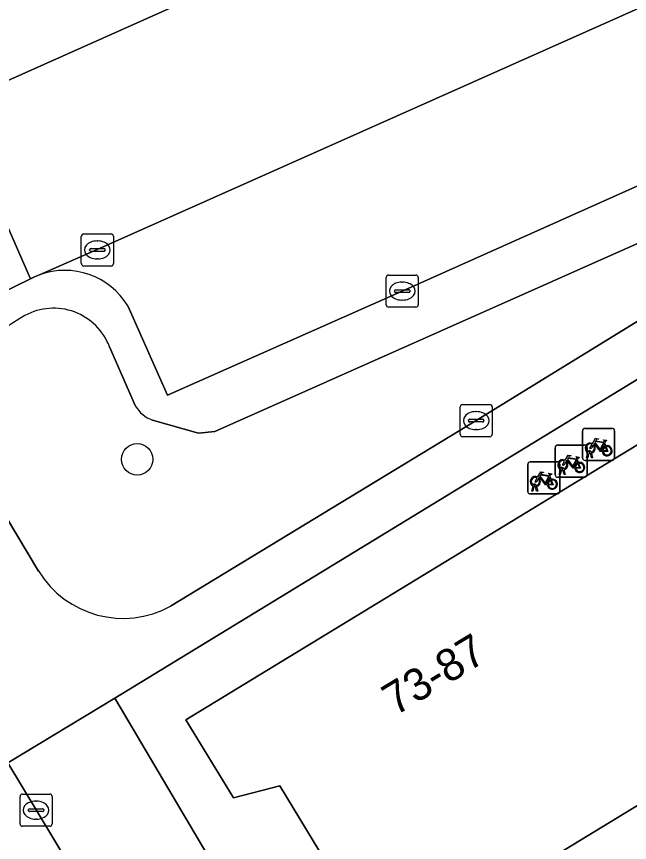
# Model space of a CAD drawing. Extents: x 159888 to 160761, y 384031 to 384750.
# Drawn here: x 160198 to 160217.11, y 384639.73 to 384665.45 of the extents above; entities that cross this region are included whole.
import ezdxf

# ---------------------------------------------------------------- set-up
doc = ezdxf.new("R2010")
doc.units = 0
for name, color, linetype in [('IMGEO_Boom', 7, 'Continuous'), ('IMGEO_Erf', 7, 'Continuous'), ('IMGEO_Fietsenrek', 7, 'Continuous'), ('IMGEO_Groenvoorziening', 7, 'Continuous'), ('IMGEO_Haag', 7, 'Continuous'), ('IMGEO_Kolk', 7, 'Continuous'), ('IMGEO_Pand', 7, 'Continuous'), ('IMGEO_Pand_nummerreeks', 7, 'Continuous'), ('IMGEO_Parkeervlak_open', 7, 'Continuous'), ('IMGEO_Rijbaan_lokaal_open', 7, 'Continuous'), ('IMGEO_Voetpad_open', 7, 'Continuous')]:
    doc.layers.add(name, color=color, linetype=linetype)

msp = doc.modelspace()

# ---------------------------------------------------------------- linework, layer by layer
at = {"layer": 'IMGEO_Boom'}
msp.add_circle((160201.766, 384651.661), 0.489, dxfattribs=at)
at = {"layer": 'IMGEO_Erf'}
for points in [[(160258.508, 384679.247), (160201.065, 384644.22), (160205.593, 384636.587), (160205.248, 384636.301), (160209.474, 384630.138), (160261.252, 384661.738), (160262.987, 384661.364), (160267.258, 384653.953), (160281.338, 384630.928), (160292.129, 384613.093), (160291.528, 384611.183), (160290.976, 384610.866), (160273.725, 384600.111)], [(160261, 384667.439), (160248.186, 384659.641), (160235.372, 384651.844), (160222.558, 384644.046), (160209.744, 384636.249), (160208.304, 384638.617), (160208.053, 384638.464), (160206.212, 384641.49), (160204.766, 384641.118), (160203.286, 384643.551), (160217.573, 384652.244), (160230.387, 384660.042), (160243.201, 384667.839)]]:
    msp.add_lwpolyline(points, dxfattribs=at)
at = {"layer": 'IMGEO_Fietsenrek'}
for p, q in [((160215.644, 384651.701), (160215.644, 384652.542)), ((160215.644, 384652.542), (160215.644, 384651.701)), ((160215.719, 384652.626), (160216.56, 384652.626)), ((160216.56, 384652.626), (160215.719, 384652.626)), ((160216.644, 384652.551), (160216.644, 384651.71)), ((160216.644, 384651.71), (160216.644, 384652.551)), ((160214.79, 384651.181), (160214.79, 384652.022)), ((160214.79, 384652.022), (160214.79, 384651.181)), ((160214.865, 384652.106), (160215.706, 384652.106)), ((160215.706, 384652.106), (160214.865, 384652.106)), ((160215.79, 384652.031), (160215.79, 384651.19)), ((160215.79, 384651.19), (160215.79, 384652.031)), ((160216.331, 384652.175), (160216.367, 384652.08)), ((160215.771, 384651.71), (160215.81, 384651.87)), ((160215.805, 384651.71), (160215.771, 384651.71)), ((160215.84, 384651.858), (160215.805, 384651.71)), ((160215.882, 384651.882), (160215.881, 384651.886)), ((160215.923, 384651.71), (160215.889, 384651.852)), ((160215.913, 384651.893), (160215.914, 384651.886)), ((160215.921, 384651.856), (160215.956, 384651.71)), ((160215.956, 384651.71), (160215.923, 384651.71)), ((160213.936, 384650.66), (160213.936, 384651.501)), ((160213.936, 384651.501), (160213.936, 384650.66)), ((160214.011, 384651.585), (160214.852, 384651.585)), ((160214.852, 384651.585), (160214.011, 384651.585)), ((160214.936, 384651.51), (160214.936, 384650.669)), ((160214.936, 384650.669), (160214.936, 384651.51)), ((160215.477, 384651.655), (160215.513, 384651.56)), ((160216.569, 384651.626), (160215.728, 384651.626)), ((160215.728, 384651.626), (160216.569, 384651.626)), ((160214.917, 384651.19), (160214.956, 384651.35)), ((160214.951, 384651.19), (160214.917, 384651.19)), ((160214.986, 384651.338), (160214.951, 384651.19)), ((160215.028, 384651.362), (160215.027, 384651.366)), ((160215.069, 384651.19), (160215.035, 384651.332)), ((160215.059, 384651.373), (160215.06, 384651.366)), ((160215.067, 384651.336), (160215.102, 384651.19)), ((160215.102, 384651.19), (160215.069, 384651.19)), ((160214.623, 384651.134), (160214.659, 384651.039)), ((160215.715, 384651.106), (160214.874, 384651.106)), ((160214.874, 384651.106), (160215.715, 384651.106)), ((160214.063, 384650.669), (160214.102, 384650.829)), ((160214.097, 384650.669), (160214.063, 384650.669)), ((160214.132, 384650.817), (160214.097, 384650.669)), ((160214.174, 384650.841), (160214.173, 384650.845)), ((160214.215, 384650.669), (160214.181, 384650.811)), ((160214.205, 384650.852), (160214.206, 384650.845)), ((160214.213, 384650.815), (160214.248, 384650.669)), ((160214.248, 384650.669), (160214.215, 384650.669)), ((160214.861, 384650.585), (160214.02, 384650.585)), ((160214.02, 384650.585), (160214.861, 384650.585))]:
    msp.add_line(p, q, dxfattribs=at)
for points in [[(160215.957, 384652.152), (160216.052, 384652.316), (160216.138, 384652.302), (160216.14, 384652.293), (160216.084, 384652.282), (160216.057, 384652.237), (160216.313, 384652.196)], [(160216.3, 384652.171), (160216.043, 384652.212), (160216.026, 384652.183), (160216.193, 384651.963), (160216.3, 384652.171)], [(160216.313, 384652.196), (160216.338, 384652.245), (160216.332, 384652.249), (160216.309, 384652.253), (160216.297, 384652.26), (160216.296, 384652.263), (160216.298, 384652.268), (160216.393, 384652.253), (160216.395, 384652.243), (160216.385, 384652.23), (160216.373, 384652.224), (160216.359, 384652.23), (160216.331, 384652.175)], [(160215.978, 384652.1), (160215.926, 384652.01), (160215.886, 384651.985), (160215.887, 384652.032), (160215.942, 384652.126)], [(160216.253, 384651.908), (160216.203, 384651.908), (160216.012, 384652.159), (160215.993, 384652.127)], [(160216.348, 384652.073), (160216.318, 384652.15), (160216.209, 384651.932), (160216.252, 384651.932)], [(160216.282, 384651.932), (160216.402, 384651.931), (160216.358, 384652.045)], [(160216.378, 384652.052), (160216.433, 384651.907), (160216.283, 384651.907)], [(160215.103, 384651.632), (160215.198, 384651.796), (160215.284, 384651.782), (160215.286, 384651.773), (160215.23, 384651.762), (160215.203, 384651.717), (160215.459, 384651.676)], [(160215.446, 384651.651), (160215.189, 384651.692), (160215.172, 384651.663), (160215.339, 384651.443), (160215.446, 384651.651)], [(160215.459, 384651.676), (160215.484, 384651.725), (160215.478, 384651.729), (160215.455, 384651.733), (160215.443, 384651.74), (160215.442, 384651.743), (160215.444, 384651.748), (160215.539, 384651.733), (160215.541, 384651.723), (160215.531, 384651.71), (160215.519, 384651.704), (160215.505, 384651.71), (160215.477, 384651.655)], [(160215.124, 384651.58), (160215.072, 384651.49), (160215.032, 384651.465), (160215.033, 384651.512), (160215.088, 384651.606)], [(160215.399, 384651.388), (160215.349, 384651.388), (160215.158, 384651.639), (160215.139, 384651.607)], [(160215.494, 384651.553), (160215.464, 384651.63), (160215.355, 384651.412), (160215.398, 384651.412)], [(160215.428, 384651.412), (160215.548, 384651.411), (160215.504, 384651.525)], [(160215.524, 384651.532), (160215.579, 384651.387), (160215.429, 384651.387)], [(160214.249, 384651.111), (160214.344, 384651.275), (160214.43, 384651.261), (160214.432, 384651.252), (160214.376, 384651.241), (160214.349, 384651.196), (160214.605, 384651.155)], [(160214.592, 384651.13), (160214.335, 384651.171), (160214.318, 384651.142), (160214.485, 384650.922), (160214.592, 384651.13)], [(160214.605, 384651.155), (160214.63, 384651.204), (160214.624, 384651.208), (160214.601, 384651.212), (160214.589, 384651.219), (160214.588, 384651.222), (160214.59, 384651.227), (160214.685, 384651.212), (160214.687, 384651.202), (160214.677, 384651.189), (160214.665, 384651.183), (160214.651, 384651.189), (160214.623, 384651.134)], [(160214.27, 384651.059), (160214.218, 384650.969), (160214.178, 384650.944), (160214.179, 384650.991), (160214.234, 384651.085)], [(160214.545, 384650.867), (160214.495, 384650.867), (160214.304, 384651.118), (160214.285, 384651.086)], [(160214.64, 384651.032), (160214.61, 384651.109), (160214.501, 384650.891), (160214.544, 384650.891)], [(160214.574, 384650.891), (160214.694, 384650.89), (160214.65, 384651.004)], [(160214.67, 384651.011), (160214.725, 384650.866), (160214.575, 384650.866)]]:
    msp.add_lwpolyline(points, dxfattribs=at)
for centre, radius, start, end in [((160215.722, 384652.548), 0.0779, 92.4484, 184.2845), ((160215.722, 384652.548), 0.0779, 92.4484, 184.2845), ((160216.566, 384652.548), 0.0779, 2.4484, 94.2845), ((160216.566, 384652.548), 0.0779, 2.4484, 94.2845), ((160214.868, 384652.028), 0.0779, 92.4484, 184.2845), ((160214.868, 384652.028), 0.0779, 92.4484, 184.2845), ((160215.712, 384652.028), 0.0779, 2.4484, 94.2845), ((160215.712, 384652.028), 0.0779, 2.4484, 94.2845), ((160215.884, 384652.011), 0.159, 62.6766, 242.1369), ((160215.884, 384652.011), 0.129, 63.3192, 238.903), ((160215.884, 384652.011), 0.129, 283.6043, 43.4302), ((160215.884, 384652.011), 0.159, 283.5766, 46.6042), ((160216.411, 384651.927), 0.159, 113.3408, 178.3217), ((160216.411, 384651.927), 0.159, 187.0065, 105.7708), ((160216.411, 384651.927), 0.129, 113.923, 177.9556), ((160216.411, 384651.927), 0.129, 188.6715, 104.5883), ((160215.722, 384651.704), 0.0779, 182.4484, 274.2845), ((160215.722, 384651.704), 0.0779, 182.4484, 274.2845), ((160215.864, 384651.882), 0.0499, 12.8025, 158.6934), ((160215.884, 384652.011), 0.159, 253.9967, 271.7867), ((160215.864, 384651.882), 0.0174, 12.8025, 163.4502), ((160215.884, 384652.011), 0.129, 253.415, 269.0204), ((160216.566, 384651.704), 0.0779, 272.4484, 4.2845), ((160216.566, 384651.704), 0.0779, 272.4484, 4.2845), ((160214.014, 384651.507), 0.0779, 92.4484, 184.2845), ((160214.014, 384651.507), 0.0779, 92.4484, 184.2845), ((160214.858, 384651.507), 0.0779, 2.4484, 94.2845), ((160214.858, 384651.507), 0.0779, 2.4484, 94.2845), ((160215.03, 384651.491), 0.159, 62.6766, 242.1369), ((160215.03, 384651.491), 0.129, 63.3192, 238.903), ((160215.03, 384651.491), 0.129, 283.6043, 43.4302), ((160215.03, 384651.491), 0.159, 283.5766, 46.6042), ((160215.557, 384651.407), 0.159, 113.3408, 178.3217), ((160215.557, 384651.407), 0.159, 187.0065, 105.7708), ((160215.557, 384651.407), 0.129, 113.923, 177.9556), ((160215.557, 384651.407), 0.129, 188.6715, 104.5883), ((160214.868, 384651.184), 0.0779, 182.4484, 274.2845), ((160214.868, 384651.184), 0.0779, 182.4484, 274.2845), ((160215.01, 384651.362), 0.0499, 12.8025, 158.6934), ((160215.03, 384651.491), 0.159, 253.9967, 271.7867), ((160215.01, 384651.362), 0.0174, 12.8025, 163.4502), ((160215.03, 384651.491), 0.129, 253.415, 269.0204), ((160215.712, 384651.184), 0.0779, 272.4484, 4.2845), ((160215.712, 384651.184), 0.0779, 272.4484, 4.2845), ((160214.176, 384650.97), 0.159, 62.6766, 242.1369), ((160214.176, 384650.97), 0.129, 63.3192, 238.903), ((160214.176, 384650.97), 0.129, 283.6043, 43.4302), ((160214.176, 384650.97), 0.159, 283.5766, 46.6042), ((160214.703, 384650.886), 0.159, 113.3408, 178.3217), ((160214.703, 384650.886), 0.159, 187.0065, 105.7708), ((160214.703, 384650.886), 0.129, 113.923, 177.9556), ((160214.703, 384650.886), 0.129, 188.6715, 104.5883), ((160214.014, 384650.663), 0.0779, 182.4484, 274.2845), ((160214.014, 384650.663), 0.0779, 182.4484, 274.2845), ((160214.156, 384650.841), 0.0499, 12.8025, 158.6934), ((160214.176, 384650.97), 0.159, 253.9967, 271.7867), ((160214.156, 384650.841), 0.0174, 12.8025, 163.4502), ((160214.176, 384650.97), 0.129, 253.415, 269.0204), ((160214.858, 384650.663), 0.0779, 272.4484, 4.2845), ((160214.858, 384650.663), 0.0779, 272.4484, 4.2845)]:
    msp.add_arc(centre, radius, start, end, dxfattribs=at)
at = {"layer": 'IMGEO_Groenvoorziening'}
for points in [[(160176.41, 384654.004), (160196.053, 384662.709), (160196.333, 384662.833), (160207.471, 384667.81), (160205.886, 384671.287), (160197.066, 384667.108), (160178.098, 384658.209)], [(160202.807, 384647.089), (160212.332, 384652.868), (160222.484, 384659.112), (160221.768, 384660.347), (160204.187, 384652.524), (160203.68, 384652.473), (160202.241, 384652.886)], [(160201.717, 384653.322), (160200.904, 384655.16)], [(160195.948, 384652.752), (160198.69, 384648.183)]]:
    msp.add_lwpolyline(points, dxfattribs=at)
for centre, radius, start, end in [((160199.163, 384654.509), 1.859, 20.4864, 118.764), ((160200.876, 384651.371), 5.435, 118.6733, 156.5433), ((160202.54, 384653.778), 0.941, 209.0034, 251.4716), ((160201.322, 384649.796), 3.087, 211.4927, 298.745)]:
    msp.add_arc(centre, radius, start, end, dxfattribs=at)
at = {"layer": 'IMGEO_Haag'}
msp.add_lwpolyline([(160176.41, 384654.004), (160196.053, 384662.709), (160196.333, 384662.833), (160207.471, 384667.81), (160205.886, 384671.287), (160197.066, 384667.108), (160178.098, 384658.209)], dxfattribs=at)
at = {"layer": 'IMGEO_Kolk'}
for p, q in [((160200.1, 384658.682), (160200.952, 384658.682)), ((160200.025, 384657.756), (160200.025, 384658.608)), ((160200.513, 384658.462), (160200.538, 384658.462)), ((160201.026, 384658.608), (160201.026, 384657.756)), ((160200.284, 384658.176), (160200.284, 384658.188)), ((160200.722, 384658.139), (160200.324, 384658.139)), ((160200.327, 384658.225), (160200.725, 384658.225)), ((160200.768, 384658.188), (160200.768, 384658.176)), ((160200.536, 384657.902), (160200.511, 384657.902)), ((160200.952, 384657.682), (160200.1, 384657.682)), ((160209.601, 384657.401), (160210.453, 384657.401)), ((160209.526, 384656.475), (160209.526, 384657.327)), ((160210.014, 384657.181), (160210.039, 384657.181)), ((160210.527, 384657.327), (160210.527, 384656.475)), ((160209.785, 384656.895), (160209.785, 384656.907)), ((160210.223, 384656.858), (160209.825, 384656.858)), ((160209.828, 384656.944), (160210.226, 384656.944)), ((160210.269, 384656.907), (160210.269, 384656.895)), ((160210.037, 384656.621), (160210.012, 384656.621)), ((160210.453, 384656.401), (160209.601, 384656.401)), ((160211.831, 384652.441), (160211.831, 384653.293)), ((160211.906, 384653.367), (160212.758, 384653.367)), ((160212.832, 384653.293), (160212.832, 384652.441)), ((160212.319, 384653.147), (160212.344, 384653.147)), ((160212.09, 384652.861), (160212.09, 384652.873)), ((160212.528, 384652.824), (160212.13, 384652.824)), ((160212.133, 384652.91), (160212.531, 384652.91)), ((160212.574, 384652.873), (160212.574, 384652.861)), ((160212.342, 384652.587), (160212.317, 384652.587)), ((160212.758, 384652.367), (160211.906, 384652.367)), ((160198.114, 384640.309), (160198.114, 384641.161)), ((160198.189, 384641.235), (160199.041, 384641.235)), ((160199.115, 384641.161), (160199.115, 384640.309)), ((160198.602, 384641.015), (160198.627, 384641.015)), ((160198.373, 384640.729), (160198.373, 384640.741)), ((160198.811, 384640.692), (160198.413, 384640.692)), ((160198.416, 384640.778), (160198.814, 384640.778)), ((160198.857, 384640.741), (160198.857, 384640.729)), ((160198.625, 384640.455), (160198.6, 384640.455)), ((160199.041, 384640.235), (160198.189, 384640.235))]:
    msp.add_line(p, q, dxfattribs=at)
for points in [[(160200.1, 384658.682), (160200.952, 384658.682)], [(160200.025, 384657.756), (160200.025, 384658.608)], [(160201.026, 384658.608), (160201.026, 384657.756)], [(160200.952, 384657.682), (160200.1, 384657.682)], [(160209.601, 384657.401), (160210.453, 384657.401)], [(160209.526, 384656.475), (160209.526, 384657.327)], [(160210.527, 384657.327), (160210.527, 384656.475)], [(160210.453, 384656.401), (160209.601, 384656.401)], [(160211.831, 384652.441), (160211.831, 384653.293)], [(160211.906, 384653.367), (160212.758, 384653.367)], [(160212.832, 384653.293), (160212.832, 384652.441)], [(160212.758, 384652.367), (160211.906, 384652.367)], [(160198.114, 384640.309), (160198.114, 384641.161)], [(160198.189, 384641.235), (160199.041, 384641.235)], [(160199.115, 384641.161), (160199.115, 384640.309)], [(160199.041, 384640.235), (160198.189, 384640.235)]]:
    msp.add_lwpolyline(points, dxfattribs=at)
for centre, radius, start, end in [((160200.102, 384658.606), 0.0765, 91.552, 178.448), ((160200.102, 384658.606), 0.0765, 91.552, 178.448), ((160200.95, 384658.606), 0.0765, 1.552, 88.448), ((160200.95, 384658.606), 0.0765, 1.552, 88.448), ((160200.324, 384658.185), 0.0403, 85.8775, 175.7526), ((160200.321, 384658.175), 0.0366, 178.938, 274.7102), ((160200.725, 384658.182), 0.043, 264.8664, 352.4533), ((160200.729, 384658.187), 0.0386, 1.7309, 96.639), ((160200.102, 384657.758), 0.0765, 181.552, 268.448), ((160200.102, 384657.758), 0.0765, 181.552, 268.448), ((160200.95, 384657.758), 0.0765, 271.552, 358.448), ((160200.95, 384657.758), 0.0765, 271.552, 358.448), ((160209.603, 384657.325), 0.0765, 91.552, 178.448), ((160209.603, 384657.325), 0.0765, 91.552, 178.448), ((160210.451, 384657.325), 0.0765, 1.552, 88.448), ((160210.451, 384657.325), 0.0765, 1.552, 88.448), ((160209.825, 384656.904), 0.0403, 85.8775, 175.7526), ((160209.822, 384656.894), 0.0366, 178.938, 274.7102), ((160210.226, 384656.901), 0.043, 264.8664, 352.4533), ((160210.23, 384656.906), 0.0386, 1.7309, 96.639), ((160209.603, 384656.477), 0.0765, 181.552, 268.448), ((160209.603, 384656.477), 0.0765, 181.552, 268.448), ((160210.451, 384656.477), 0.0765, 271.552, 358.448), ((160210.451, 384656.477), 0.0765, 271.552, 358.448), ((160211.908, 384653.291), 0.0765, 91.552, 178.448), ((160211.908, 384653.291), 0.0765, 91.552, 178.448), ((160212.756, 384653.291), 0.0765, 1.552, 88.448), ((160212.756, 384653.291), 0.0765, 1.552, 88.448), ((160212.13, 384652.87), 0.0403, 85.8775, 175.7526), ((160212.127, 384652.86), 0.0366, 178.938, 274.7102), ((160212.531, 384652.867), 0.043, 264.8664, 352.4533), ((160212.535, 384652.872), 0.0386, 1.7309, 96.639), ((160211.908, 384652.443), 0.0765, 181.552, 268.448), ((160211.908, 384652.443), 0.0765, 181.552, 268.448), ((160212.756, 384652.443), 0.0765, 271.552, 358.448), ((160212.756, 384652.443), 0.0765, 271.552, 358.448), ((160198.191, 384641.159), 0.0765, 91.552, 178.448), ((160198.191, 384641.159), 0.0765, 91.552, 178.448), ((160199.039, 384641.159), 0.0765, 1.552, 88.448), ((160199.039, 384641.159), 0.0765, 1.552, 88.448), ((160198.413, 384640.738), 0.0403, 85.8775, 175.7526), ((160198.41, 384640.728), 0.0366, 178.938, 274.7102), ((160198.814, 384640.735), 0.043, 264.8664, 352.4533), ((160198.818, 384640.74), 0.0386, 1.7309, 96.639), ((160198.191, 384640.311), 0.0765, 181.552, 268.448), ((160198.191, 384640.311), 0.0765, 181.552, 268.448), ((160199.039, 384640.311), 0.0765, 271.552, 358.448), ((160199.039, 384640.311), 0.0765, 271.552, 358.448)]:
    msp.add_arc(centre, radius, start, end, dxfattribs=at)
for centre, major_axis, ratio, start_param, end_param in [((160200.512, 384658.182), (-0.387, 0.002), 0.722429, 4.712389, 7.853982), ((160200.537, 384658.182), (-0.39, 0.002), 0.717154, 1.570796, 4.712389), ((160210.013, 384656.901), (-0.387, 0.002), 0.722429, 4.712389, 7.853982), ((160210.038, 384656.901), (-0.39, 0.002), 0.717154, 1.570796, 4.712389), ((160212.318, 384652.867), (-0.387, 0.002), 0.722429, 4.712389, 7.853982), ((160212.343, 384652.867), (-0.39, 0.002), 0.717154, 1.570796, 4.712389), ((160198.601, 384640.735), (-0.387, 0.002), 0.722429, 4.712389, 7.853982), ((160198.626, 384640.735), (-0.39, 0.002), 0.717154, 1.570796, 4.712389)]:
    msp.add_ellipse(centre, major_axis=major_axis, ratio=ratio, start_param=start_param, end_param=end_param, dxfattribs=at)
at = {"layer": 'IMGEO_Pand'}
msp.add_lwpolyline([(160217.573, 384652.244), (160203.286, 384643.551), (160204.766, 384641.118), (160206.212, 384641.49), (160208.053, 384638.464), (160208.304, 384638.617), (160209.744, 384636.249), (160222.558, 384644.046)], close=True, dxfattribs=at)
at = {"layer": 'IMGEO_Parkeervlak_open'}
for points in [[(160233.262, 384672.777), (160200.516, 384658.199), (160198.72, 384657.406)], [(160201.474, 384656.439), (160202.71, 384653.658), (160210.027, 384656.902), (160222.875, 384662.637), (160224.303, 384663.307), (160229.948, 384665.795), (160233.578, 384667.437), (160232.416, 384670.006)]]:
    msp.add_lwpolyline(points, dxfattribs=at)
msp.add_arc((160199.511, 384655.253), 2.294, 31.1362, 110.1689, dxfattribs=at)
at = {"layer": 'IMGEO_Rijbaan_lokaal_open'}
for points in [[(160217.724, 384672.267), (160216.226, 384671.752), (160213.312, 384670.42), (160207.471, 384667.81), (160196.333, 384662.833), (160196.053, 384662.709), (160198.444, 384657.283), (160198.569, 384657.344), (160198.72, 384657.406), (160200.516, 384658.199), (160233.262, 384672.777), (160234.319, 384673.277), (160232.655, 384676.585), (160232.177, 384677.571)], [(160196.923, 384656.541), (160198.444, 384657.283), (160196.053, 384662.709), (160176.41, 384654.004)], [(160215.618, 384600.252), (160202.209, 384622.498), (160202.113, 384623.206), (160201.216, 384636.02), (160201.001, 384636.798), (160197.731, 384642.208), (160195.552, 384645.812), (160195.158, 384646.538), (160190.512, 384643.774), (160193.151, 384639.416), (160194.041, 384637.946), (160194.16, 384637.731)]]:
    msp.add_lwpolyline(points, dxfattribs=at)
at = {"layer": 'IMGEO_Voetpad_open'}
for points in [[(160194.205, 384648.379), (160194.857, 384647.093), (160195.158, 384646.538), (160195.552, 384645.812), (160197.731, 384642.208), (160201.065, 384644.22), (160258.508, 384679.247)], [(160232.416, 384670.006), (160233.578, 384667.437), (160229.948, 384665.795), (160230.151, 384665.339), (160223.078, 384662.181), (160222.875, 384662.637), (160210.027, 384656.902), (160202.71, 384653.658), (160201.474, 384656.439)], [(160202.241, 384652.886), (160203.68, 384652.473), (160204.187, 384652.524), (160221.768, 384660.347), (160222.484, 384659.112), (160212.332, 384652.868)], [(160198.72, 384657.406), (160198.569, 384657.344), (160198.444, 384657.283), (160196.923, 384656.541)], [(160200.904, 384655.16), (160201.717, 384653.322)], [(160198.69, 384648.183), (160195.948, 384652.752)], [(160212.332, 384652.868), (160202.807, 384647.089)], [(160205.248, 384636.301), (160205.593, 384636.587), (160201.065, 384644.22), (160197.731, 384642.208), (160201.001, 384636.798), (160201.216, 384636.02), (160202.113, 384623.206)]]:
    msp.add_lwpolyline(points, dxfattribs=at)
for centre, radius, start, end in [((160199.511, 384655.253), 2.294, 31.1362, 110.1689), ((160199.163, 384654.509), 1.859, 20.4864, 118.764), ((160200.876, 384651.371), 5.435, 118.6733, 156.5433), ((160202.54, 384653.778), 0.941, 209.0034, 251.4716), ((160201.322, 384649.796), 3.087, 211.4927, 298.745)]:
    msp.add_arc(centre, radius, start, end, dxfattribs=at)

# ---------------------------------------------------------------- texts
at = {"layer": 'IMGEO_Pand_nummerreeks'}
msp.add_text('73-87', height=1, rotation=31.177, dxfattribs=at).set_placement((160209.804, 384643.655))

doc.saveas('drawing.dxf')
